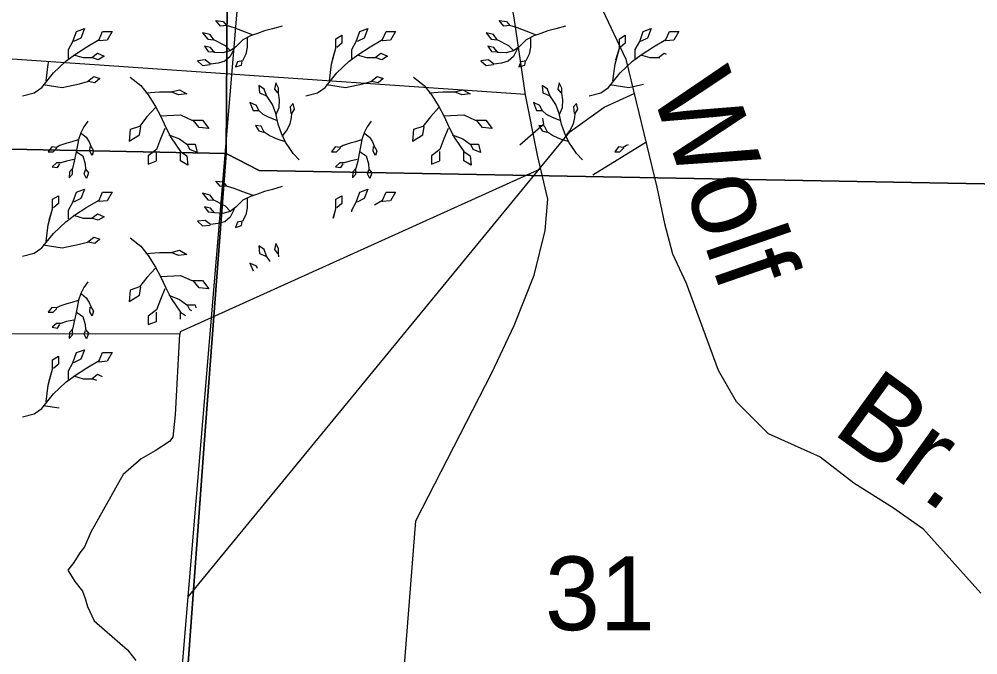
# Model space of a CAD drawing. Extents: x 380424 to 701066, y 1117407 to 1412949.
# Drawn here: x 509231 to 515083, y 1238923 to 1242803 of the extents above; entities that cross this region are included whole.
import ezdxf

# ---------------------------------------------------------------- set-up
doc = ezdxf.new("R2010")
doc.units = 0
for name, color, linetype in [('Lakes and Ponds Text', 7, 'Continuous'), ('Mangroves', 7, 'Continuous'), ('Narrow Canals', 7, 'Continuous'), ('Narrow River Creek and Branch and Slough', 7, 'Continuous'), ('Section Lines', 7, 'Continuous'), ('Section Numbers', 7, 'Continuous'), ('Township  and Range lines', 7, 'Continuous')]:
    doc.layers.add(name, color=color, linetype=linetype)

msp = doc.modelspace()

# ---------------------------------------------------------------- linework, layer by layer
at = {"layer": 'Mangroves'}
for p, q in [((511142.7, 1242555.4), (511164.8, 1242626.3)), ((512872.7, 1242555.4), (512894.8, 1242626.3)), ((509412.7, 1241575.4), (509434.8, 1241646.2)), ((509412.7, 1240595.4), (509434.8, 1240666.2))]:
    msp.add_line(p, q, dxfattribs=at)
for points in [[(510659.7, 1242706.7), (510596.8, 1242729.6), (510542.4, 1242749.6), (510496.7, 1242763.9), (510459.5, 1242761), (510430.9, 1242795.4), (510476.6, 1242789.6), (510496.7, 1242763.9)], [(512389.7, 1242706.7), (512326.8, 1242729.6), (512272.4, 1242749.6), (512226.7, 1242763.9), (512189.5, 1242761.1), (512160.9, 1242795.4), (512206.6, 1242789.7), (512226.7, 1242763.9)], [(509532.2, 1242564.3), (509532.2, 1242617.4), (509558.8, 1242666.1), (509580.9, 1242728.1), (509629.6, 1242745.8), (509607.5, 1242688.2), (509563.2, 1242666.1)], [(509718.1, 1242679.4), (509740.3, 1242728.1)], [(509740.3, 1242728.1), (509797.8, 1242728.1)], [(509797.8, 1242728.1), (509766.8, 1242674.9)], [(510519.5, 1242612.3), (510490.9, 1242640.9), (510419.4, 1242678.1), (510396.6, 1242709.6), (510350.8, 1242721), (510382.3, 1242680.9), (510419.4, 1242678.1)], [(510837, 1242761), (510777, 1242743.9), (510728.4, 1242732.4), (510685.4, 1242715.3), (510642.5, 1242701), (510596.8, 1242678.1), (510553.9, 1242635.2), (510519.5, 1242609.4), (510473.8, 1242598), (510422.3, 1242600.9), (510399.4, 1242629.5), (510362.2, 1242638), (510385.1, 1242606.6), (510425.2, 1242603.7)], [(510981.1, 1242336.3), (511052, 1242354), (511098.4, 1242387.2), (511169.3, 1242475.8), (511244.5, 1242546.6), (511297.6, 1242586.4), (511372.9, 1242635.1), (511448.1, 1242679.4), (511470.3, 1242728.1), (511527.8, 1242728.1), (511496.8, 1242674.9), (511448.1, 1242670.5), (511443.8, 1242674.4)], [(511125, 1242427.1), (511138.3, 1242528.9), (511164.8, 1242626.3), (511164.8, 1242683.8), (511200.3, 1242705.9), (511200.3, 1242657.2), (511169.3, 1242630.7)], [(511262.2, 1242564.3), (511262.2, 1242617.4), (511288.8, 1242666.1), (511310.9, 1242728.1), (511359.6, 1242745.8), (511337.5, 1242688.2), (511293.2, 1242666.1)], [(512249.5, 1242612.3), (512220.9, 1242640.9), (512149.4, 1242678.1), (512126.6, 1242709.6), (512080.8, 1242721), (512112.2, 1242681), (512149.4, 1242678.1)], [(512567, 1242761.1), (512507, 1242743.9), (512458.3, 1242732.4), (512415.4, 1242715.3), (512372.5, 1242701), (512326.8, 1242678.1), (512283.9, 1242635.2), (512249.5, 1242609.5), (512203.8, 1242598), (512152.3, 1242600.9), (512129.4, 1242629.5), (512092.2, 1242638.1), (512115.1, 1242606.6), (512155.2, 1242603.7)], [(512855, 1242427.1), (512868.3, 1242528.9), (512894.8, 1242626.3), (512894.8, 1242683.8), (512930.3, 1242705.9), (512930.3, 1242657.3), (512899.3, 1242630.7)], [(512992.2, 1242564.3), (512992.2, 1242617.4), (513018.8, 1242666.1), (513040.9, 1242728.1), (513089.6, 1242745.8), (513067.5, 1242688.2), (513023.2, 1242666.1)], [(513178.1, 1242679.4), (513200.3, 1242728.1)], [(513200.3, 1242728.1), (513257.8, 1242728.1)], [(513257.8, 1242728.1), (513226.8, 1242675)], [(509642.9, 1242635.1), (509718.1, 1242679.4)], [(509718.1, 1242670.5), (509713.8, 1242674.4)], [(509766.8, 1242674.9), (509718.1, 1242670.5)], [(510622.5, 1242689.5), (510622.5, 1242632.3), (510613.9, 1242589.4), (510593.9, 1242549.4), (510562.5, 1242543.7), (510551, 1242512.2), (510588.2, 1242523.6), (510591.1, 1242546.5)], [(512352.5, 1242689.5), (512352.5, 1242632.3), (512343.9, 1242589.4), (512323.9, 1242549.4), (512292.5, 1242543.7), (512281, 1242512.2), (512318.2, 1242523.6), (512321.1, 1242546.5)], [(513102.9, 1242635.1), (513178.1, 1242679.4)], [(513178.1, 1242670.5), (513173.8, 1242674.5)], [(513226.8, 1242675), (513178.1, 1242670.5)], [(509563.2, 1242586.4), (509620.8, 1242568.7), (509673.9, 1242568.7), (509709.3, 1242595.3), (509749.1, 1242577.6), (509713.7, 1242555.4), (509673.9, 1242568.7)], [(509567.6, 1242586.4), (509642.9, 1242635.1)], [(510542.4, 1242623.7), (510519.5, 1242575.1), (510485.2, 1242546.5), (510445.2, 1242535.1), (510399.4, 1242529.4), (510365.1, 1242555.1), (510319.3, 1242549.4), (510350.8, 1242520.8), (510396.6, 1242526.5)], [(511293.2, 1242586.4), (511350.8, 1242568.7), (511403.9, 1242568.7), (511439.3, 1242595.3), (511479.1, 1242577.6), (511443.7, 1242555.4), (511403.9, 1242568.7)], [(512272.4, 1242623.8), (512249.5, 1242575.1), (512215.2, 1242546.5), (512175.2, 1242535.1), (512129.4, 1242529.4), (512095.1, 1242555.1), (512049.3, 1242549.4), (512080.8, 1242520.8), (512126.6, 1242526.5)], [(513027.6, 1242586.4), (513102.9, 1242635.1)], [(513133.9, 1242568.7), (513169.3, 1242595.3)], [(513169.3, 1242595.3), (513179.8, 1242590.6)], [(509408.3, 1242528.9), (509412.5, 1242544.3)], [(509439.3, 1242475.7), (509514.5, 1242546.6)], [(509514.5, 1242546.6), (509567.6, 1242586.4)], [(512899.3, 1242475.8), (512974.5, 1242546.6)], [(512974.5, 1242546.6), (513027.6, 1242586.4)], [(513023.2, 1242586.4), (513080.8, 1242568.7)], [(513080.8, 1242568.7), (513133.9, 1242568.7)], [(513141.8, 1242566.1), (513133.9, 1242568.7)], [(509368.5, 1242387.2), (509439.3, 1242475.7)], [(509395, 1242427.1), (509408.3, 1242528.9)], [(512828.4, 1242387.2), (512899.3, 1242475.8)], [(509377.3, 1242404.9), (509492.4, 1242387.2), (509598.6, 1242409.3), (509647.3, 1242422.6), (509687.2, 1242453.6), (509722.6, 1242440.3), (509691.6, 1242413.8), (509651.7, 1242422.6)], [(509908.5, 1242449.2), (509972.4, 1242398.1), (510017.2, 1242340.6), (510061.9, 1242270.3), (510093.8, 1242212.8), (510125.8, 1242142.5), (510157.7, 1242078.6), (510215.2, 1241995.6), (510253.6, 1241970), (510260, 1241912.5), (510215.2, 1241938.1), (510215.2, 1241995.6)], [(510799.9, 1242222.2), (510817, 1242265.1), (510819.9, 1242310.8), (510814.2, 1242350.9), (510814.2, 1242382.4), (510797, 1242413.8), (510788.4, 1242376.6), (510808.5, 1242353.8)], [(511107.3, 1242404.9), (511222.4, 1242387.2), (511328.6, 1242409.4), (511377.3, 1242422.6), (511417.2, 1242453.6), (511452.6, 1242440.3), (511421.6, 1242413.8), (511381.7, 1242422.6)], [(511638.5, 1242449.3), (511702.4, 1242398.1), (511747.2, 1242340.6), (511791.9, 1242270.3), (511823.8, 1242212.8), (511855.8, 1242142.6), (511887.7, 1242078.7), (511945.2, 1241995.6), (511983.6, 1241970), (511990, 1241912.5), (511945.2, 1241938.1), (511945.2, 1241995.6)], [(512529.9, 1242222.2), (512547, 1242265.1), (512549.9, 1242310.9), (512544.2, 1242350.9), (512544.2, 1242382.4), (512527, 1242413.8), (512518.4, 1242376.6), (512538.5, 1242353.8)], [(509322, 1242354), (509368.5, 1242387.2)], [(510004.4, 1242353.4), (510087.4, 1242359.8), (510157.7, 1242359.8), (510208.8, 1242372.6), (510253.6, 1242347), (510202.5, 1242340.6), (510157.7, 1242359.8)], [(510940, 1241944.7), (510903.2, 1241984), (510882.1, 1242014.1), (510857.1, 1242053.4), (510831.3, 1242104.9), (510811.3, 1242162.1), (510797, 1242227.9), (510777, 1242282.2), (510739.8, 1242336.6), (510725.5, 1242376.6), (510694, 1242399.5), (510696.9, 1242353.8), (510736.9, 1242336.6)], [(511734.4, 1242353.4), (511817.4, 1242359.8), (511887.7, 1242359.8), (511938.8, 1242372.6), (511983.6, 1242347), (511932.4, 1242340.6), (511887.7, 1242359.8)], [(512670, 1241944.7), (512633.2, 1241984), (512612.1, 1242014.1), (512587.1, 1242053.4), (512561.3, 1242104.9), (512541.3, 1242162.1), (512527, 1242227.9), (512507, 1242282.3), (512469.8, 1242336.6), (512455.5, 1242376.6), (512424, 1242399.5), (512426.9, 1242353.8), (512466.9, 1242336.6)], [(512782, 1242354), (512828.4, 1242387.2)], [(512837.3, 1242404.9), (512952.4, 1242387.2)], [(512952.4, 1242387.2), (513042, 1242405.9)], [(509251.2, 1242336.3), (509322, 1242354)], [(512711.1, 1242336.3), (512782, 1242354)], [(510061.9, 1242263.9), (510010.8, 1242206.4), (509966, 1242148.9), (509908.5, 1242129.8), (509902.1, 1242059.5), (509966, 1242097.8), (509972.4, 1242148.9)], [(510802.7, 1242185), (510757, 1242202.2), (510719.8, 1242222.2), (510694, 1242245.1), (510679.7, 1242276.5), (510639.7, 1242293.7), (510659.7, 1242245.1), (510691.2, 1242245.1)], [(510836.9, 1242086.9), (510862.8, 1242122.1), (510885.7, 1242165), (510892.4, 1242203.7), (510894.3, 1242227.9), (510911.4, 1242253.6), (510902.8, 1242288), (510885.7, 1242267.9), (510888.5, 1242227.9)], [(511791.9, 1242264), (511740.8, 1242206.5), (511696, 1242148.9), (511638.5, 1242129.8), (511632.1, 1242059.5), (511696, 1242097.8), (511702.4, 1242148.9)], [(512532.7, 1242185), (512487, 1242202.2), (512449.8, 1242222.2), (512424, 1242245.1), (512409.7, 1242276.5), (512369.7, 1242293.7), (512389.7, 1242245.1), (512421.2, 1242245.1)], [(512566.9, 1242087), (512592.8, 1242122.1), (512615.7, 1242165), (512622.4, 1242203.7), (512624.3, 1242227.9), (512641.4, 1242253.7), (512632.8, 1242288), (512615.7, 1242268), (512618.5, 1242227.9)], [(509650.2, 1242180.4), (509624.4, 1242146.1), (509607.2, 1242108.9), (509592.9, 1242068.8), (509584.4, 1242023.1), (509575.5, 1241983.3), (509567.2, 1241937.3), (509555.8, 1241891.5), (509538.6, 1241871.5), (509535.7, 1241834.3), (509555.8, 1241857.2), (509555.8, 1241891.5)], [(510093.8, 1242212.8), (510215.2, 1242219.2), (510285.5, 1242187.3), (510349.4, 1242187.3), (510387.8, 1242136.2), (510330.2, 1242142.5), (510291.9, 1242187.3)], [(511380.2, 1242180.4), (511354.4, 1242146.1), (511337.2, 1242108.9), (511322.9, 1242068.8), (511314.4, 1242023.1), (511305.5, 1241983.3), (511297.2, 1241937.3), (511285.8, 1241891.5), (511268.6, 1241871.5), (511265.7, 1241834.3), (511285.8, 1241857.2), (511285.8, 1241891.5)], [(511823.8, 1242212.8), (511945.2, 1242219.2), (512015.5, 1242187.3), (512079.4, 1242187.3), (512117.8, 1242136.2), (512060.2, 1242142.6), (512021.9, 1242187.3)], [(510119.4, 1242136.2), (510093.8, 1242072.3), (510068.3, 1242008.4), (510017.2, 1241970), (510017.2, 1241918.9), (510068.3, 1241938.1), (510068.3, 1241995.6)], [(510851.4, 1242056.3), (510817, 1242067.7), (510791.3, 1242076.3), (510757, 1242093.5), (510725.5, 1242113.5), (510708.3, 1242150.7), (510674, 1242153.5), (510694, 1242122.1), (510722.6, 1242113.5)], [(511849.4, 1242136.2), (511823.8, 1242072.3), (511798.3, 1242008.4), (511747.2, 1241970), (511747.2, 1241918.9), (511798.3, 1241938.1), (511798.3, 1241995.6)], [(512581.4, 1242056.3), (512547, 1242067.7), (512521.3, 1242076.3), (512487, 1242093.5), (512455.5, 1242113.5), (512438.3, 1242150.7), (512404, 1242153.5), (512424, 1242122.1), (512452.6, 1242113.5)], [(509590.1, 1242066), (509552.9, 1242054.5), (509521.4, 1242045.9), (509478.5, 1242031.6), (509458.5, 1242020.2), (509429.9, 1242023.1), (509407, 1241994.5), (509438.5, 1241994.5), (509461.4, 1242017.3)], [(509610.1, 1242106), (509638.7, 1242083.1), (509658.7, 1242054.5), (509667.3, 1242028.8), (509684.5, 1242000.2), (509675.9, 1241971.6), (509661.6, 1241997.3), (509664.5, 1242025.9)], [(510144.9, 1242097.8), (510208.8, 1242072.3), (510253.6, 1242040.3), (510304.7, 1242040.3), (510317.5, 1241989.2), (510272.7, 1242008.4), (510260, 1242033.9)], [(511320.1, 1242066), (511282.9, 1242054.5), (511251.4, 1242046), (511208.5, 1242031.7), (511188.5, 1242020.2), (511159.9, 1242023.1), (511137, 1241994.5), (511168.5, 1241994.5), (511191.4, 1242017.4)], [(511340.1, 1242106), (511368.7, 1242083.1), (511388.7, 1242054.5), (511397.3, 1242028.8), (511414.5, 1242000.2), (511405.9, 1241971.6), (511391.6, 1241997.3), (511394.5, 1242025.9)], [(511874.9, 1242097.8), (511938.8, 1242072.3), (511983.6, 1242040.3), (512034.7, 1242040.3), (512047.5, 1241989.2), (512002.7, 1242008.4), (511990, 1242033.9)], [(512889.9, 1242023.1), (512867, 1241994.5)], [(512918.5, 1242020.2), (512889.9, 1242023.1)], [(512898.5, 1241994.5), (512921.4, 1242017.4)], [(512938.5, 1242031.7), (512918.5, 1242020.2)], [(512949.4, 1242035.3), (512938.5, 1242031.7)], [(509564.3, 1241945.8), (509518.6, 1241937.3), (509484.3, 1241925.8), (509458.5, 1241925.8), (509432.8, 1241902.9), (509464.2, 1241897.2), (509478.5, 1241920.1)], [(509581.5, 1241994.5), (509618.7, 1241968.7), (509633, 1241920.1), (509635.9, 1241888.6), (509653, 1241865.7), (509641.6, 1241831.4), (509627.3, 1241860), (509635.9, 1241882.9)], [(511294.3, 1241945.8), (511248.6, 1241937.3), (511214.3, 1241925.8), (511188.5, 1241925.8), (511162.8, 1241902.9), (511194.2, 1241897.2), (511208.5, 1241920.1)], [(511311.5, 1241994.5), (511348.7, 1241968.7), (511363, 1241920.1), (511365.8, 1241888.6), (511383, 1241865.8), (511371.6, 1241831.4), (511357.3, 1241860), (511365.8, 1241882.9)], [(512867, 1241994.5), (512898.5, 1241994.5)], [(510837, 1241781), (510777, 1241763.9), (510728.4, 1241752.4), (510685.4, 1241735.3), (510642.5, 1241721), (510596.8, 1241698.1), (510553.9, 1241655.2), (510519.5, 1241629.4), (510473.8, 1241618), (510422.3, 1241620.9), (510399.4, 1241649.5), (510362.2, 1241658), (510385.1, 1241626.6), (510425.2, 1241623.7)], [(510659.7, 1241726.7), (510596.8, 1241749.6), (510542.4, 1241769.6), (510496.7, 1241783.9), (510459.5, 1241781), (510430.9, 1241815.4), (510476.6, 1241809.6), (510496.7, 1241783.9)], [(509251.2, 1241356.3), (509322, 1241374), (509368.5, 1241407.2), (509439.3, 1241495.7), (509514.5, 1241566.6), (509567.6, 1241606.4), (509642.9, 1241655.1), (509718.1, 1241699.4), (509740.3, 1241748.1), (509797.8, 1241748.1), (509766.8, 1241694.9), (509718.1, 1241690.5), (509713.8, 1241694.4)], [(509395, 1241447.1), (509408.3, 1241548.9), (509434.8, 1241646.2), (509434.8, 1241703.8), (509470.3, 1241725.9), (509470.3, 1241677.2), (509439.3, 1241650.7)], [(509532.2, 1241584.3), (509532.2, 1241637.4), (509558.8, 1241686.1), (509580.9, 1241748.1), (509629.6, 1241765.8), (509607.5, 1241708.2), (509563.2, 1241686.1)], [(510519.5, 1241632.3), (510490.9, 1241660.9), (510419.4, 1241698.1), (510396.6, 1241729.6), (510350.8, 1241741), (510382.3, 1241700.9), (510419.4, 1241698.1)], [(511164.8, 1241703.8), (511200.3, 1241725.9)], [(511200.3, 1241725.9), (511200.3, 1241677.2)], [(511288.8, 1241686.1), (511310.9, 1241748.1)], [(511310.9, 1241748.1), (511359.6, 1241765.8)], [(511359.6, 1241765.8), (511337.5, 1241708.2)], [(511448.1, 1241699.4), (511470.3, 1241748.1)], [(511470.3, 1241748.1), (511527.8, 1241748.1)], [(511527.8, 1241748.1), (511496.9, 1241695)], [(510622.5, 1241709.5), (510622.5, 1241652.3), (510613.9, 1241609.4), (510593.9, 1241569.4), (510562.5, 1241563.7), (510551, 1241532.2), (510588.2, 1241543.6), (510591.1, 1241566.5)], [(511164.8, 1241646.3), (511164.8, 1241703.8)], [(511200.3, 1241677.2), (511169.3, 1241650.7)], [(511262.2, 1241637.4), (511288.8, 1241686.1)], [(511337.5, 1241708.2), (511293.2, 1241686.1)], [(511399.7, 1241670.9), (511448.1, 1241699.4)], [(511448.1, 1241690.5), (511443.8, 1241694.4)], [(511495.4, 1241694.8), (511448.1, 1241690.5)], [(509563.2, 1241606.4), (509620.8, 1241588.7), (509673.9, 1241588.7), (509709.3, 1241615.3), (509749.1, 1241597.6), (509713.7, 1241575.4), (509673.9, 1241588.7)], [(510542.4, 1241643.7), (510519.5, 1241595.1), (510485.2, 1241566.5), (510445.2, 1241555.1), (510399.4, 1241549.4), (510365.1, 1241575.1), (510319.3, 1241569.4), (510350.8, 1241540.8), (510396.6, 1241546.5)], [(511147, 1241589.3), (511164.8, 1241646.3)], [(511149.5, 1241590.1), (511164.8, 1241646.3)], [(511262.2, 1241626.5), (511262.2, 1241637.4)], [(509377.3, 1241424.9), (509492.4, 1241407.2), (509598.6, 1241429.4), (509647.3, 1241442.6), (509687.2, 1241473.6), (509722.6, 1241460.3), (509691.6, 1241433.8), (509651.7, 1241442.6)], [(509908.5, 1241469.2), (509972.4, 1241418.1)], [(509972.4, 1241418.1), (510017.2, 1241360.6)], [(510725.5, 1241396.6), (510694, 1241419.5)], [(510694, 1241419.5), (510696.9, 1241373.8)], [(510797, 1241433.8), (510788.4, 1241396.6)], [(510814.2, 1241402.4), (510797, 1241433.8)], [(510004.4, 1241373.4), (510087.4, 1241379.8), (510157.7, 1241379.8), (510208.8, 1241392.6), (510253.6, 1241367), (510202.5, 1241360.6), (510157.7, 1241379.8)], [(510017.2, 1241360.6), (510061.9, 1241290.3)], [(510696.9, 1241373.8), (510736.9, 1241356.6)], [(510739.8, 1241356.6), (510725.5, 1241396.6)], [(510788.4, 1241396.6), (510808.5, 1241373.8)], [(510814.2, 1241370.9), (510814.2, 1241402.4)], [(510816.7, 1241353.3), (510814.2, 1241370.9)], [(510679.7, 1241296.5), (510639.7, 1241313.7)], [(510639.7, 1241313.7), (510659, 1241266.7)], [(510762.4, 1241323.5), (510739.8, 1241356.6)], [(510061.9, 1241283.9), (510010.8, 1241226.4), (509966, 1241168.9), (509908.5, 1241149.8), (509902.1, 1241079.5), (509966, 1241117.8), (509972.4, 1241168.9)], [(510061.9, 1241290.3), (510093.8, 1241232.8)], [(510686.4, 1241281.8), (510679.7, 1241296.5)], [(509650.2, 1241200.4), (509624.4, 1241166.1), (509607.2, 1241128.9), (509592.9, 1241088.8), (509584.4, 1241043.1), (509575.5, 1241003.3), (509567.2, 1240957.3), (509555.8, 1240911.5), (509538.6, 1240891.5), (509535.7, 1240854.3), (509555.8, 1240877.2), (509555.8, 1240911.5)], [(510093.8, 1241232.8), (510215.2, 1241239.2), (510285.5, 1241207.3), (510349.4, 1241207.3), (510387.8, 1241156.2), (510330.2, 1241162.5), (510291.9, 1241207.3)], [(510093.8, 1241232.8), (510125.8, 1241162.5)], [(509610.1, 1241126), (509638.7, 1241103.1), (509658.7, 1241074.5), (509667.3, 1241048.8), (509684.5, 1241020.2), (509675.9, 1240991.6), (509661.6, 1241017.3), (509664.5, 1241045.9)], [(510119.4, 1241156.2), (510093.8, 1241092.3), (510068.3, 1241028.4), (510017.2, 1240990), (510017.2, 1240938.9), (510068.3, 1240958.1), (510068.3, 1241015.6)], [(510125.8, 1241162.5), (510157.7, 1241098.7)], [(509590.1, 1241086), (509552.9, 1241074.5), (509521.4, 1241066), (509478.5, 1241051.7), (509458.5, 1241040.2), (509429.9, 1241043.1), (509407, 1241014.5), (509438.5, 1241014.5), (509461.4, 1241037.3)], [(510144.9, 1241117.8), (510208.8, 1241092.3)], [(510157.7, 1241098.7), (510215.2, 1241015.6)], [(510208.8, 1241092.3), (510253.6, 1241060.3)], [(509581.5, 1241014.5), (509618.7, 1240988.7), (509633, 1240940.1), (509635.9, 1240908.6), (509653, 1240885.8), (509641.6, 1240851.4), (509627.3, 1240880), (509635.9, 1240902.9)], [(510215.2, 1241015.6), (510246.7, 1240994.6)], [(510215.2, 1240971.7), (510215.2, 1241015.6)], [(510253.6, 1241060.3), (510304.7, 1241060.3)], [(510272.7, 1241028.4), (510260, 1241053.9)], [(510285.4, 1241022.9), (510272.7, 1241028.4)], [(510304.7, 1241060.3), (510309.6, 1241040.7)], [(509564.3, 1240965.8), (509518.6, 1240957.3), (509484.3, 1240945.8), (509458.5, 1240945.8), (509432.8, 1240922.9), (509464.2, 1240917.2), (509478.5, 1240940.1)], [(509532.2, 1240604.3), (509532.2, 1240657.4), (509558.8, 1240706.1), (509580.9, 1240768.1), (509629.6, 1240785.8), (509607.5, 1240728.2), (509563.2, 1240706.1)], [(509395, 1240467.1), (509408.3, 1240568.9), (509434.8, 1240666.2), (509434.8, 1240723.8), (509470.3, 1240745.9), (509470.3, 1240697.2), (509439.3, 1240670.7)], [(509642.9, 1240675.1), (509718.1, 1240719.4)], [(509718.1, 1240719.4), (509740.3, 1240768.1)], [(509740.3, 1240768.1), (509797.8, 1240768.1)], [(509797.8, 1240768.1), (509766.8, 1240714.9)], [(509567.6, 1240626.4), (509642.9, 1240675.1)], [(509718.1, 1240710.5), (509713.8, 1240714.4)], [(509766.8, 1240714.9), (509718.1, 1240710.5)], [(509514.5, 1240586.6), (509567.6, 1240626.4)], [(509563.2, 1240626.4), (509620.8, 1240608.7)], [(509620.8, 1240608.7), (509673.9, 1240608.7)], [(509673.9, 1240608.7), (509709.3, 1240635.3)], [(509704.7, 1240598.4), (509673.9, 1240608.7)], [(509709.3, 1240635.3), (509737.7, 1240622.6)], [(509439.3, 1240515.7), (509514.5, 1240586.6)], [(509368.5, 1240427.2), (509439.3, 1240515.7)], [(509322, 1240394), (509368.5, 1240427.2)], [(509377.3, 1240444.9), (509474.8, 1240429.9)], [(509251.2, 1240376.3), (509322, 1240394)]]:
    msp.add_lwpolyline(points, dxfattribs=at)
at = {"layer": 'Narrow Canals'}
for points in [[(511930.5, 1244450.6), (512347.5, 1243866.8), (512427.5, 1243565.8), (512463.5, 1243343.8), (512643.5, 1243227.8), (512790.5, 1242863.8), (512933.5, 1242558.8), (513123.5, 1241777.8), (513170.5, 1241555.8), (513218.5, 1241371.8), (513302.5, 1241191.8), (513497.5, 1240659.8), (513608.5, 1240469.8), (513803.5, 1240274.8), (514120.5, 1240131.8), (514325.5, 1239973.8), (514568.5, 1239820.8), (514747.5, 1239694.8), (515101.5, 1239298.8)], [(515074.5, 1237937.8), (511514.5, 1237980.8), (511651.5, 1239741.8), (512115.5, 1240643.8), (512253.5, 1240933.8), (512374.5, 1241239.8), (512442.5, 1241513.8), (512458.5, 1241703.8), (512395.5, 1241972.8), (512321.5, 1242341.8), (512253.5, 1242811.8), (511968.6, 1244397.2)], [(510063.4, 1236893.5), (510684.2, 1244313)], [(512321.2, 1242343.6), (508121.3, 1242633.2)], [(512415.1, 1241888.9), (510213.4, 1240893.7), (510211.2, 1240880.7), (507357.3, 1240885.2)]]:
    msp.add_lwpolyline(points, dxfattribs=at)
at = {"layer": 'Narrow River Creek and Branch and Slough'}
msp.add_line((512732.8, 1241852.4), (513056.6, 1242052.9), dxfattribs=at)
for points in [[(510262.8, 1239277.2), (512592.3, 1242116.6), (512802.8, 1242265.3), (512984.5, 1242349.2)], [(512425.2, 1242198.4), (512432.1, 1242160.3), (512286.2, 1242034.4)], [(510210.4, 1240880.7), (510182.5, 1240388.6), (510169.5, 1240251.9), (510148.4, 1240225.6), (510061, 1240167.8), (509976, 1240118.4), (509865.3, 1240023.4), (509667.2, 1239672.2), (509630.3, 1239582.5), (509600.8, 1239546), (509564, 1239487.1), (509527.2, 1239439.6), (509571.4, 1239369.7), (509617.4, 1239311.4), (509634, 1239266.5), (509648.7, 1239218.9), (509689.2, 1239131.2), (509751.8, 1239075.9), (509891.6, 1238952.7), (509943.2, 1238888.1)]]:
    msp.add_lwpolyline(points, dxfattribs=at)
at = {"layer": 'Section Lines'}
for points in [[(515432, 1247121.2), (515884.4, 1247117.1), (515848.3, 1241783), (515453.5, 1241792.6), (510695.9, 1241879.8), (510494, 1241983.8), (510509.1, 1244200.1)], [(510509.1, 1244200.1), (510494, 1241983.8), (508970.4, 1242013.4), (508443.5, 1242001.7), (507641.5, 1242008.9), (507388.4, 1242012.8)], [(507388.4, 1242012.8), (508443.5, 1242001.7), (508970.4, 1242013.4), (510494, 1241983.8), (510359.2, 1240209.9), (510107.2, 1236757), (510104.6, 1236714), (509164.2, 1236728.6), (504825.7, 1236800.3), (504879.5, 1239276.2), (504889.3, 1239797.6)]]:
    msp.add_lwpolyline(points, dxfattribs=at)
msp.add_lwpolyline([(515453.5, 1241792.6), (515429, 1240442.6), (515402.1, 1239115.6), (515391, 1236703.4), (515390.9, 1236685.4), (512863.8, 1236702), (510812.8, 1236703.8), (510104.6, 1236714), (510107.2, 1236757), (510359.2, 1240209.9), (510494, 1241983.8), (510695.9, 1241879.8)], close=True, dxfattribs=at)
at = {"layer": 'Township  and Range lines'}
for p, q in [((510509.1, 1244200.1), (510494, 1241983.8)), ((510494, 1241983.8), (510359.2, 1240209.9)), ((510359.2, 1240209.9), (510107.2, 1236757))]:
    msp.add_line(p, q, dxfattribs=at)

# ---------------------------------------------------------------- texts
at = {"layer": 'Lakes and Ponds Text'}
for s, rotation, p in [('Wolf', 289.04584, (513084.3, 1242379.7)), ('Br.', 324.04607, (514183.9, 1240283.2))]:
    msp.add_text(s, height=500, rotation=rotation, dxfattribs=at).set_placement(p)
at = {"layer": 'Section Numbers'}
msp.add_text('31', height=450, rotation=0.00036, dxfattribs=at).set_placement((512441, 1239073.4))

doc.saveas('drawing.dxf')
